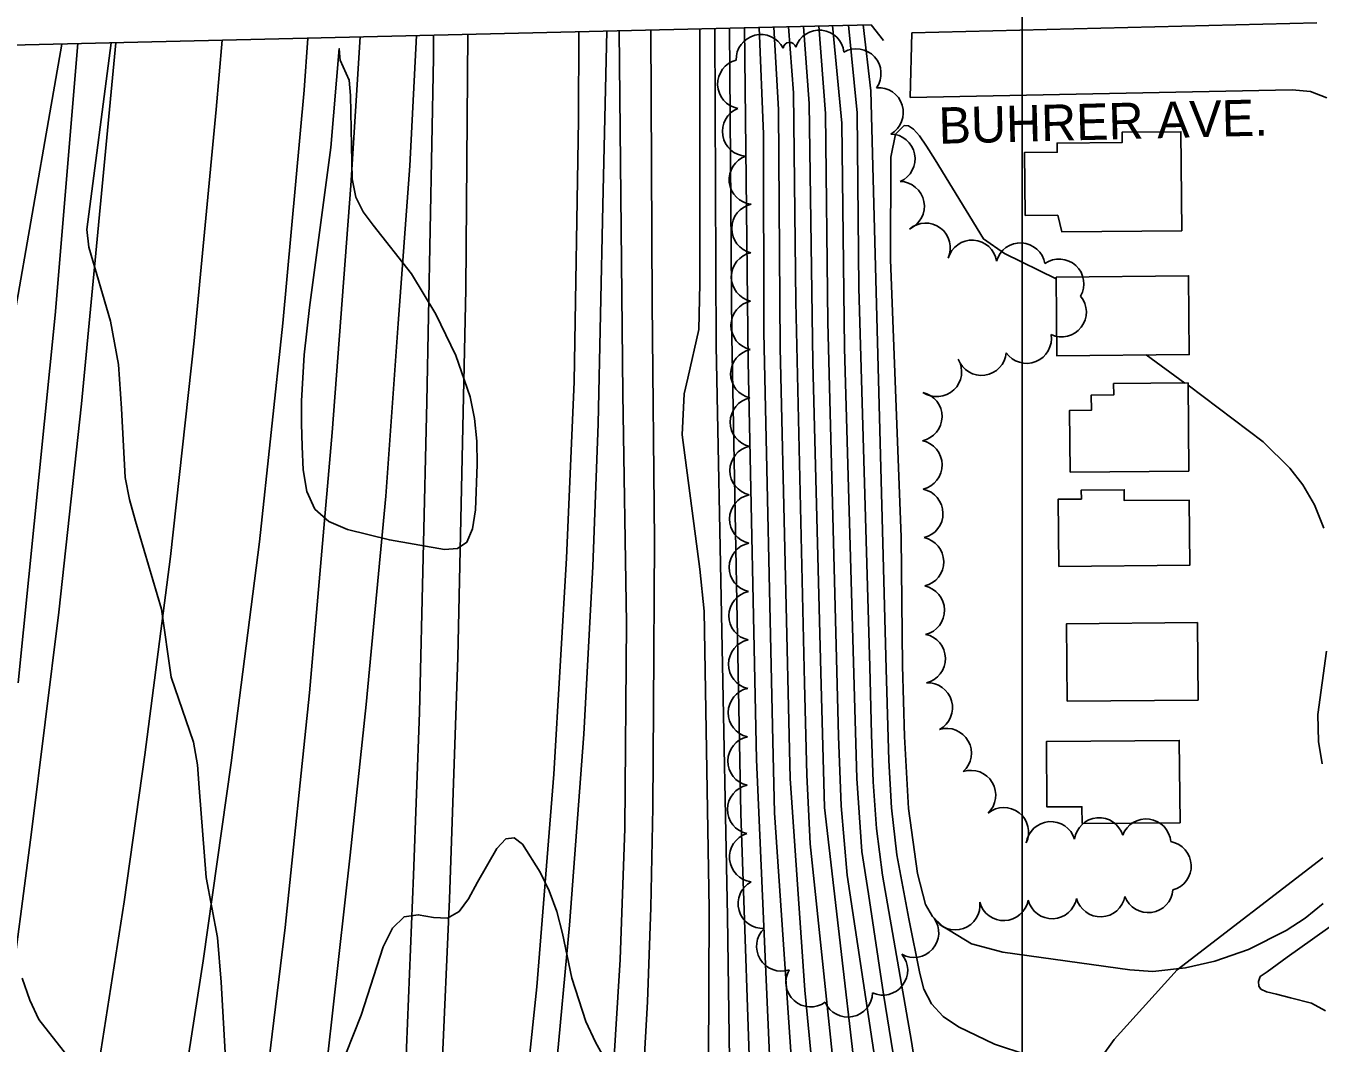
# Model space of a CAD drawing. Extents: x 79600 to 91800, y 75600 to 84400.
# Drawn here: x 86288 to 86823, y 77518 to 77939 of the extents above; entities that cross this region are included whole.
import ezdxf

# ---------------------------------------------------------------- set-up
doc = ezdxf.new("R2010")
doc.units = 0
for name, color, linetype in [('080-085$0$TI_BORDER', 7, 'Continuous'), ('080-090$0$BLDG', 7, 'Continuous'), ('080-090$0$BRIDGE', 7, 'Continuous'), ('080-090$0$INDEX', 7, 'Continuous'), ('080-090$0$INTER', 7, 'Continuous'), ('080-090$0$INTERSTATE', 7, 'Continuous'), ('080-090$0$ROAD', 7, 'Continuous'), ('080-090$0$ROAD-NAME', 7, 'Continuous'), ('080-090$0$TREES', 7, 'Continuous')]:
    doc.layers.add(name, color=color, linetype=linetype)

msp = doc.modelspace()

# ---------------------------------------------------------------- linework, layer by layer
at = {"layer": '080-085$0$TI_BORDER'}
msp.add_lwpolyline([(79700, 80300), (86700, 80300), (86700, 75700), (79700, 75700)], close=True, dxfattribs=at)
at = {"layer": '080-090$0$BLDG'}
for points in [[(86714.73, 77860.57), (86701.22, 77860.45), (86700.99, 77886.42), (86714.45, 77886.54), (86714.42, 77890.34), (86741.28, 77890.58), (86741.25, 77894.8), (86765.54, 77895.02), (86765.91, 77854.11), (86716.31, 77853.66)], [(86713.96, 77834.98), (86768.7, 77835.47), (86769, 77802.93), (86714.25, 77802.44)], [(86719.8, 77754.34), (86719.58, 77779.84), (86728.55, 77779.92), (86728.49, 77786.2), (86737.79, 77786.29), (86737.75, 77790.92), (86768.48, 77791.2), (86768.81, 77754.78)], [(86715.07, 77715.43), (86714.82, 77743.14), (86724.43, 77743.22), (86724.4, 77746.96), (86742.11, 77747.12), (86742.15, 77742.6), (86768.95, 77742.84), (86769.19, 77715.91)], [(86718.57, 77659.71), (86718.28, 77691.7), (86772.33, 77692.18), (86772.62, 77660.19)], [(86724.69, 77609.17), (86724.63, 77616.15), (86710.21, 77616.02), (86709.97, 77643.07), (86764.88, 77643.56), (86765.19, 77609.54)]]:
    msp.add_lwpolyline(points, close=True, dxfattribs=at)
at = {"layer": '080-090$0$BRIDGE'}
for p, q in [((86637.58, 77939.21), (86206.33, 77928.94)), ((86642.75, 77932.76), (86637.58, 77939.21))]:
    msp.add_line(p, q, dxfattribs=at)
at = {"layer": '080-090$0$INDEX'}
for points in [[(86585.31, 77937.96), (86586.84, 77800.14), (86590.23, 77635.66), (86596.24, 77497.83)], [(86615.97, 77938.69), (86618.72, 77902.58), (86619.75, 77816.29), (86624.06, 77645.26), (86625.13, 77616.5), (86627.68, 77587.87), (86646.79, 77461.08)], [(86286.89, 77545.31), (86290.03, 77536.27), (86293.81, 77528.22), (86305.29, 77513.5), (86308.67, 77509.44), (86321.99, 77481.69), (86336.27, 77456.97), (86341.23, 77448.74), (86344.86, 77440.07), (86346.45, 77430.76), (86345.55, 77411.13), (86336.26, 77314.81), (86325.6, 77228.92), (86315.58, 77163.61), (86291.05, 77032.56), (86285.73, 77004.44)]]:
    msp.add_lwpolyline(points, dxfattribs=at)
at = {"layer": '080-090$0$INTER'}
msp.add_line((86767.14, 77791.19), (86751.14, 77802.77), dxfattribs=at)
for points in [[(86566.84, 77937.52), (86566.8, 77832.1), (86566.38, 77813.29), (86561.91, 77793.13), (86560.33, 77786.7), (86559.49, 77769.74), (86566.83, 77714.21), (86568.59, 77696.92), (86570.6, 77573.88), (86570.01, 77413.84)], [(86572.97, 77937.67), (86573.52, 77806.54), (86578.26, 77570.84), (86580.53, 77402.72)], [(86579, 77937.81), (86580.07, 77810.21), (86583.79, 77613.3), (86588.34, 77481.42)], [(86591.32, 77938.1), (86593.05, 77894.04), (86593.29, 77812.07), (86597, 77643.27), (86597.66, 77613.67), (86610.29, 77428.44)], [(86597.33, 77938.25), (86599.36, 77904.21), (86600.05, 77805.75), (86604.11, 77627.78), (86610.18, 77540.28), (86616.93, 77470.25)], [(86603.4, 77938.39), (86605.52, 77911.07), (86606.4, 77824.73), (86610.06, 77667.21), (86610.95, 77629.3), (86612.4, 77600.79), (86623.96, 77490.73)], [(86609.58, 77938.54), (86612.03, 77906.66), (86613.43, 77799.64), (86616.73, 77671.54), (86618.24, 77615.77), (86637.18, 77452.82)], [(86654.7, 77464.71), (86642.63, 77538.69), (86636.42, 77580.14), (86633.75, 77597.61), (86631.6, 77627.84), (86626.58, 77805.64), (86625.52, 77898.59), (86621.57, 77938.82)], [(86628.28, 77938.98), (86631.74, 77902.74), (86632.56, 77830.57), (86636.97, 77673.94), (86637.67, 77646), (86638.44, 77626.45), (86639.78, 77607.08), (86642.24, 77587.8), (86654.29, 77519.07), (86656.78, 77502.89)], [(86634.32, 77939.13), (86637.43, 77911.91), (86643.75, 77673.14), (86644.89, 77635.23), (86646.03, 77615.69), (86648.15, 77596.3), (86653.16, 77569.85), (86657.63, 77547.23), (86659.39, 77540.8), (86662.49, 77534.72), (86667.38, 77529.53), (86673.73, 77525.18), (86688.58, 77518.08), (86701.91, 77513.66), (86712.23, 77513.82)], [(86370.7, 77514.55), (86369.13, 77543.65), (86367.53, 77562.17), (86362.9, 77586.96), (86360.04, 77623.91), (86359.33, 77633.48), (86357.69, 77642.82), (86348.45, 77669.62), (86344.4, 77697.78), (86333.71, 77734.12), (86331.18, 77743.08), (86329.35, 77752.21), (86327.84, 77780.59), (86326.61, 77798.9), (86323.41, 77816.8), (86314.47, 77847.27), (86313.62, 77854.62), (86323.64, 77931.73)], [(86713.97, 77834.19), (86692.61, 77844.69), (86684, 77850.75), (86663.97, 77883.36), (86660.49, 77888.99), (86657.52, 77893.27), (86655.1, 77896.05), (86653.06, 77897.42), (86651.19, 77897.51), (86647.66, 77894), (86645.65, 77884.47), (86645.51, 77842.16), (86649.96, 77727.55), (86650.54, 77674.33), (86651.32, 77645.1), (86652.97, 77615.4), (86656.68, 77588.59), (86659.97, 77575.68), (86662.86, 77570.77), (86667.02, 77566.74), (86679, 77559.53), (86691.96, 77556.01), (86744.38, 77548.73), (86753.93, 77548.02), (86767.48, 77549.6), (86779.62, 77552.26), (86793.43, 77557.14), (86808.99, 77564.98), (86816.94, 77570.14), (86824.26, 77576.12)], [(86824.64, 77731.15), (86820.79, 77740.85), (86815.94, 77749.1), (86810.57, 77756.05), (86799.56, 77766.95), (86768.49, 77790.28)], [(86823.94, 77633.85), (86822.41, 77643.11), (86822.17, 77654.24), (86825.69, 77680.45)], [(86532.84, 77502.53), (86523.64, 77518.9), (86519.77, 77527.44), (86513.92, 77545.28), (86510.02, 77563.8), (86507.69, 77572.83), (86504.51, 77581.37), (86500.79, 77589.08), (86493.52, 77600.65), (86490.17, 77603.33), (86486.68, 77602.88), (86482.89, 77598.86), (86475.03, 77585.01), (86471.29, 77578.14), (86467.32, 77572.85), (86462.58, 77570.15), (86456.76, 77570.39), (86450.51, 77571.47), (86444.66, 77570.68), (86439.89, 77565.99), (86436.05, 77558.25), (86426.94, 77530.04), (86401.55, 77466.08)]]:
    msp.add_lwpolyline(points, dxfattribs=at)
msp.add_lwpolyline([(86418.11, 77925.86), (86417.86, 77929.34), (86414.34, 77888.54), (86405.62, 77822.34), (86403.31, 77802.81), (86402.27, 77783.77), (86402.27, 77774.39), (86402.48, 77764.9), (86402.95, 77755.33), (86404.42, 77746.41), (86407.77, 77739.07), (86413.6, 77733.96), (86421.28, 77730.61), (86438.6, 77726.38), (86461.28, 77722.46), (86466.67, 77722.78), (86470.59, 77725.39), (86472.96, 77730.95), (86474.15, 77738.8), (86474.87, 77757.57), (86474.63, 77767.19), (86473.71, 77776.55), (86471.9, 77785.45), (86465.98, 77802.5), (86457.77, 77819.66), (86447.63, 77836.3), (86431.85, 77856.38), (86427.7, 77861.87), (86424.75, 77868.01), (86423.23, 77875.49), (86422.5, 77910), (86421.93, 77916.31), (86418.18, 77924.58)], close=True, dxfattribs=at)
at = {"layer": '080-090$0$INTERSTATE'}
for p, q in [((86516.64, 77899.93), (86516.84, 77936.33)), ((86528.4, 77936.61), (86526.76, 77864.6)), ((86534.98, 77786.65), (86533.52, 77936.73)), ((86546.63, 77937.04), (86547.05, 77824.13)), ((86303.19, 77931.24), (86298.3, 77902.87)), ((86309.8, 77931.4), (86300.48, 77819.2)), ((86311.41, 77782.61), (86325.54, 77931.78)), ((86369.42, 77932.82), (86367.01, 77904.17)), ((86404.91, 77933.67), (86403.41, 77912.2)), ((86422.61, 77872.85), (86426.43, 77934.18)), ((86449.74, 77934.73), (86446.97, 77880.93)), ((86456.73, 77934.9), (86456.79, 77925.5)), ((86471.03, 77935.24), (86470.15, 77830.02)), ((86456.79, 77925.5), (86454.06, 77783.46)), ((86403.41, 77912.2), (86394.59, 77815.95)), ((86298.3, 77902.87), (86270.52, 77744.05)), ((86367.01, 77904.17), (86357.92, 77808.62)), ((86514.84, 77791.67), (86516.64, 77899.93)), ((86446.97, 77880.93), (86442.23, 77815.77)), ((86414.95, 77770.77), (86422.61, 77872.85)), ((86526.76, 77864.6), (86524.82, 77774.35)), ((86470.15, 77830.02), (86466.84, 77677.74)), ((86547.05, 77824.13), (86548.04, 77726.07)), ((86300.48, 77819.2), (86285.27, 77667.38)), ((86394.59, 77815.95), (86384.9, 77725.53)), ((86442.23, 77815.77), (86437.12, 77744.4)), ((86357.92, 77808.62), (86348.1, 77719.45)), ((86511.78, 77718.88), (86514.84, 77791.67)), ((86536.57, 77691.91), (86534.98, 77786.65)), ((86302.05, 77696.48), (86311.41, 77782.61)), ((86454.06, 77783.46), (86450.98, 77655)), ((86405.54, 77663.18), (86414.95, 77770.77)), ((86524.82, 77774.35), (86522.67, 77715.38)), ((86437.12, 77744.4), (86429.01, 77658.38)), ((86384.9, 77725.53), (86373.25, 77634.31)), ((86548.04, 77726.07), (86547.67, 77656.98)), ((86348.1, 77719.45), (86337.57, 77637.63)), ((86506.53, 77629.64), (86511.78, 77718.88)), ((86522.67, 77715.38), (86518.83, 77646.06)), ((86290.69, 77605.67), (86302.05, 77696.48)), ((86535.82, 77607.17), (86536.57, 77691.91)), ((86466.84, 77677.74), (86463.36, 77577.95)), ((86395.47, 77566.26), (86405.54, 77663.18)), ((86429.01, 77658.38), (86422.38, 77596.17)), ((86450.98, 77655), (86448.56, 77587.87)), ((86547.67, 77656.98), (86547.45, 77615.85)), ((86518.83, 77646.06), (86512.91, 77567.22)), ((86337.57, 77637.63), (86329.02, 77576.83)), ((86373.25, 77634.31), (86361.6, 77552.51)), ((86499.5, 77541.67), (86506.53, 77629.64)), ((86547.45, 77615.85), (86546.54, 77574.46)), ((86280.95, 77530.76), (86290.69, 77605.67)), ((86533.88, 77553.05), (86535.82, 77607.17)), ((86422.38, 77596.17), (86413.06, 77512.39)), ((86448.56, 77587.87), (86445.04, 77503.04)), ((86329.02, 77576.83), (86317.35, 77502.37)), ((86463.36, 77577.95), (86458.63, 77468.35)), ((86546.54, 77574.46), (86545.25, 77535.57)), ((86383.71, 77468.39), (86395.47, 77566.26)), ((86512.91, 77567.22), (86506.59, 77498.22)), ((86361.6, 77552.51), (86349.76, 77475.7)), ((86530.39, 77496.88), (86533.88, 77553.05)), ((86737.91, 77520), (86763.94, 77548.78)), ((86490.26, 77454.01), (86499.5, 77541.67)), ((86545.25, 77535.57), (86542.63, 77491.29)), ((86723.06, 77499.32), (86737.91, 77520))]:
    msp.add_line(p, q, dxfattribs=at)
at = {"layer": '080-090$0$ROAD'}
for p, q in [((86654.43, 77935.9), (86821.64, 77939.98)), ((86653.74, 77909.18), (86654.43, 77935.9)), ((86811.52, 77912.3), (86653.74, 77909.18)), ((86819.12, 77911.63), (86811.52, 77912.3)), ((86825.87, 77909.03), (86819.12, 77911.63)), ((86763.94, 77548.78), (86824.23, 77594.98)), ((86809.48, 77553.94), (86831.32, 77569.53)), ((86801.21, 77547.97), (86809.48, 77553.94)), ((86798.27, 77545.94), (86801.21, 77547.97)), ((86797.55, 77543.88), (86798.27, 77545.94)), ((86797.8, 77541.93), (86797.55, 77543.88)), ((86798.61, 77540.81), (86797.8, 77541.93)), ((86800.95, 77539.67), (86798.61, 77540.81)), ((86805.09, 77538.64), (86800.95, 77539.67)), ((86810.88, 77537.16), (86805.09, 77538.64)), ((86819.43, 77534.95), (86810.88, 77537.16)), ((86825.34, 77531.82), (86819.43, 77534.95))]:
    msp.add_line(p, q, dxfattribs=at)
at = {"layer": '080-090$0$TREES'}
for centre, radius, start, end in [((86616.14, 77926.72), 10.25, 6.7362, 161.3754), ((86592.05, 77924.92), 10.25, 27.1036, 181.7429), ((86603.85, 77929.2), 2.7, 17.0627, 171.7019), ((86631.41, 77919.02), 10.25, 325.1567, 119.796), ((86584.4, 77914.69), 10.25, 104.6459, 259.2851), ((86640.62, 77902.95), 10.25, 299.8578, 94.497), ((86586.36, 77895.12), 10.25, 112.1407, 266.78), ((86645.46, 77883.81), 10.25, 293.8767, 88.5159), ((86589.14, 77875.21), 10.25, 109.1307, 263.7699), ((86649.31, 77864.2), 10.25, 293.672, 88.3112), ((86590.21, 77855), 10.25, 102.2689, 256.9082), ((86660.07, 77847.01), 10.25, 335.7862, 130.4254), ((86679.26, 77839.95), 10.25, 9.1864, 163.8256), ((86699.25, 77838.81), 10.25, 9.6663, 164.3055), ((86590.06, 77835), 10.25, 102.2689, 256.9082), ((86715.22, 77832.13), 10.25, 330.283, 124.9222), ((86589.92, 77815), 10.25, 102.2689, 256.9082), ((86716.24, 77820.5), 10.25, 245.0603, 39.6996), ((86701.8, 77809.55), 10.25, 214.6759, 9.3151), ((86589.78, 77795), 10.25, 102.2689, 256.9082), ((86683.16, 77804.59), 10.25, 200.4651, 355.1044), ((86664.72, 77795.8), 10.25, 235.8556, 30.4949), ((86656.61, 77777.34), 10.25, 282.0569, 76.6962), ((86589.63, 77775), 10.25, 102.2689, 256.9082), ((86656.67, 77757.29), 10.25, 283.6304, 78.2697), ((86589.49, 77755), 10.25, 102.2689, 256.9082), ((86589.34, 77735), 10.25, 102.2689, 256.9082), ((86657, 77737.29), 10.25, 283.6304, 78.2697), ((86589.2, 77715.01), 10.25, 102.2689, 256.9082), ((86657.33, 77717.29), 10.25, 283.6304, 78.2697), ((86657.66, 77697.29), 10.25, 283.6304, 78.2697), ((86589.06, 77695.01), 10.25, 102.2689, 256.9082), ((86588.91, 77675.01), 10.25, 102.2689, 256.9082), ((86658, 77677.3), 10.25, 283.6304, 78.2697), ((86588.77, 77655.01), 10.25, 102.2689, 256.9082), ((86660.96, 77657.1), 10.25, 298.4043, 93.0436), ((86668.77, 77638.26), 10.25, 312.015, 106.6542), ((86588.63, 77635.01), 10.25, 102.2689, 256.9082), ((86678.82, 77620.91), 10.25, 313.4694, 108.1087), ((86588.48, 77615.01), 10.25, 102.2689, 256.9082), ((86692.39, 77605.56), 10.25, 334.8707, 129.5099), ((86731.75, 77601.33), 10.25, 17.2744, 171.9136), ((86751.16, 77600.82), 10.25, 5.0739, 159.7131), ((86589.32, 77595.27), 10.25, 107.9619, 262.6011), ((86711.81, 77599.75), 10.25, 17.1831, 171.8223), ((86759.55, 77591.64), 10.25, 285.1531, 79.7923), ((86592.87, 77576.09), 10.25, 118.3525, 272.9917), ((86712.35, 77580.12), 10.25, 194.8972, 349.5365), ((86732.33, 77580.89), 10.25, 194.8972, 349.5365), ((86752.02, 77582.62), 10.25, 200.4879, 355.1272), ((86672.28, 77575.51), 10.25, 212.0713, 6.7105), ((86692.36, 77579.35), 10.25, 194.8972, 349.5365), ((86655.25, 77564.12), 10.25, 240.8355, 35.4748), ((86600.48, 77558.44), 10.25, 133.6584, 288.2976), ((86642.42, 77548.56), 10.25, 245.5642, 40.2034), ((86612.64, 77543.69), 10.25, 150.6982, 305.3374), ((86627.94, 77539.48), 10.25, 203.9132, 358.5524)]:
    msp.add_arc(centre, radius, start, end, dxfattribs=at)

# ---------------------------------------------------------------- texts
at = {"layer": '080-090$0$ROAD-NAME'}
msp.add_text('BUHRER AVE.', height=15, rotation=1.4497, dxfattribs=at).set_placement((86665.62, 77890.02))

doc.saveas('drawing.dxf')
